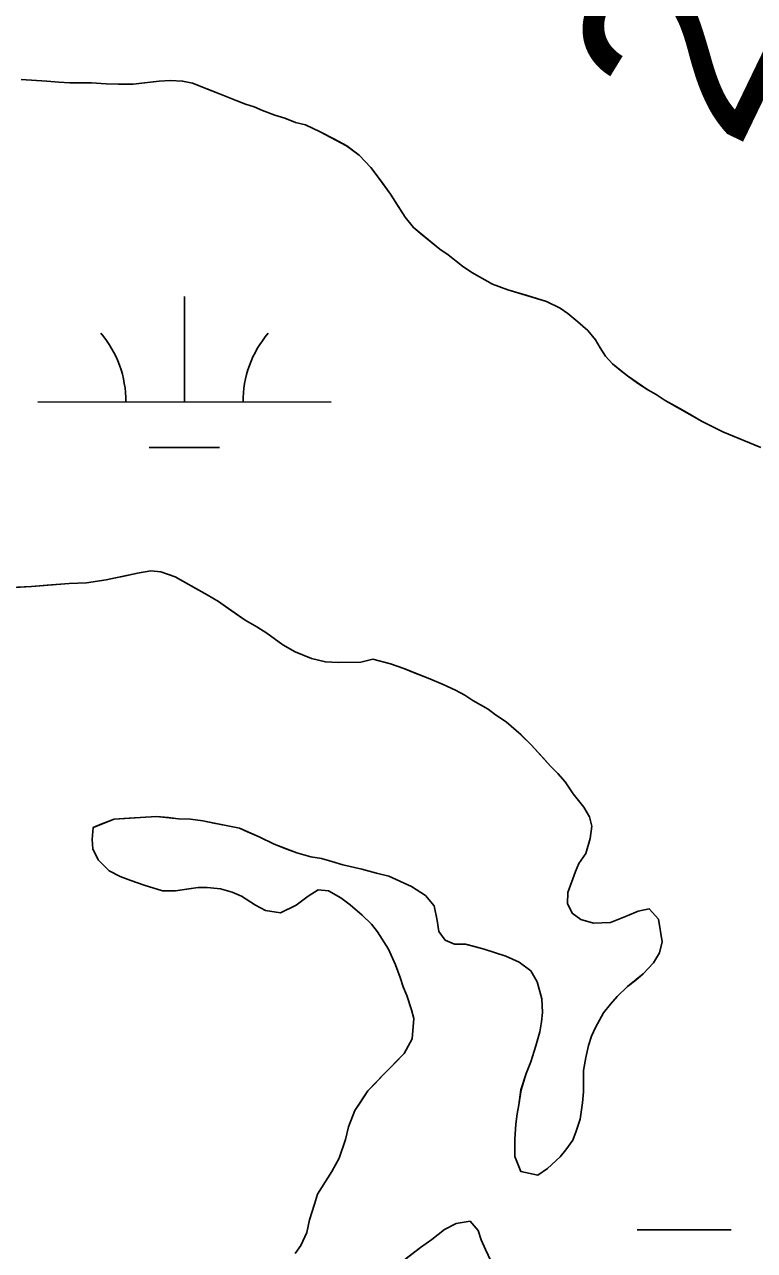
# Model space of a CAD drawing. Extents: x 3148686 to 3186545, y 916144 to 941516.
# Drawn here: x 3162069.9 to 3162318.7, y 928447.3 to 928865.1 of the extents above; entities that cross this region are included whole.
import ezdxf

# ---------------------------------------------------------------- set-up
doc = ezdxf.new("R2010")
doc.units = 0
for name, color, linetype in [('V-RIVR-RANG', 7, 'Continuous'), ('V-SITE-VEGE', 7, 'Continuous'), ('V-TOPO-SHOR', 7, 'Continuous'), ('V-WETL-SWMP', 7, 'Continuous')]:
    doc.layers.add(name, color=color, linetype=linetype)

msp = doc.modelspace()

# ---------------------------------------------------------------- linework, layer by layer
at = {"layer": 'V-SITE-VEGE'}
for points in [[(3162068.77, 928846.33), (3162077.58, 928845.79), (3162081.58, 928845.41), (3162085.38, 928845.24), (3162092.79, 928845.28), (3162097.79, 928844.91), (3162101.79, 928844.73), (3162106.99, 928844.76), (3162115.79, 928845.81), (3162119.59, 928846.03), (3162123.79, 928845.86), (3162127.19, 928845.08), (3162136.41, 928841.53), (3162142.03, 928839.16), (3162145.24, 928837.98), (3162148.24, 928837), (3162151.05, 928835.81), (3162155.26, 928834.24), (3162158.67, 928833.25), (3162162.28, 928831.68), (3162165.68, 928830.89), (3162170.7, 928828.52), (3162179.72, 928823.78), (3162183.94, 928820.6), (3162187.97, 928816.42), (3162189.78, 928814.03), (3162194.62, 928807.26), (3162199.67, 928799.49), (3162202.49, 928795.9), (3162211.53, 928788.55), (3162214.35, 928786.57), (3162219.17, 928782.8), (3162222.38, 928780.61), (3162229.41, 928776.65), (3162234.62, 928774.68), (3162247.85, 928770.76), (3162252.46, 928768.38), (3162255.07, 928766.6), (3162258.49, 928763.82), (3162261.9, 928760.84), (3162264.52, 928757.65), (3162266.14, 928754.86), (3162267.96, 928752.08), (3162270.37, 928749.49), (3162275.4, 928745.32), (3162282.43, 928740.56), (3162285.24, 928738.97), (3162288.25, 928736.99), (3162300.89, 928729.86), (3162307.91, 928726.3), (3162320.95, 928720.97)], [(3162199.18, 928645.65), (3162194.63, 928647.2), (3162188.69, 928648.75), (3162184.54, 928647.74), (3162176.83, 928647.69), (3162172.49, 928647.87), (3162167.74, 928649.02), (3162162.19, 928651.36), (3162158.02, 928653.71), (3162152.47, 928657.63), (3162149.09, 928659.78), (3162145.13, 928662.13), (3162136, 928668.41), (3162132.23, 928670.76), (3162121.33, 928676.82), (3162116.38, 928678.57), (3162113.02, 928678.95), (3162108.47, 928678.13), (3162097.81, 928675.89), (3162091.1, 928674.87), (3162085.17, 928674.63), (3162072.33, 928673.57), (3162060.48, 928672.91)], [(3162095.01, 928580.42), (3162093.21, 928584.16), (3162092.99, 928587.32), (3162093.36, 928591.48), (3162100.46, 928594.28), (3162114.88, 928595.16), (3162122.4, 928594.41), (3162126.55, 928594.24), (3162130.7, 928593.67), (3162143.17, 928591.17), (3162149.91, 928588.25), (3162155.06, 928585.71), (3162162.78, 928582.79), (3162167.54, 928581.43), (3162171.1, 928580.86), (3162174.66, 928579.89), (3162178.42, 928578.73), (3162184.95, 928577.18), (3162189.9, 928575.83), (3162194.06, 928574.86), (3162201.78, 928571.35), (3162206.55, 928568.22), (3162209.53, 928564.68), (3162210.55, 928559.74), (3162211.16, 928555.99), (3162213.35, 928553.04), (3162216.52, 928551.67), (3162220.28, 928551.7), (3162226.61, 928549.95), (3162233.94, 928547.63), (3162238.5, 928545.48), (3162242.47, 928542.53), (3162244.66, 928538.79), (3162246.28, 928533.07), (3162246.5, 928528.33), (3162246.12, 928525.17), (3162245.55, 928521.8), (3162244.2, 928517.05), (3162242.45, 928511.51), (3162240.89, 928507.55), (3162239.15, 928502), (3162238.38, 928496.86), (3162237.81, 928493.89), (3162237.43, 928490.33), (3162237.07, 928485.19), (3162237.1, 928479.26), (3162239.11, 928474.13), (3162244.85, 928472.98), (3162248.19, 928475.17), (3162252.52, 928479.15), (3162254.48, 928481.53), (3162256.83, 928484.91), (3162258, 928487.88), (3162259.36, 928492.04), (3162260.12, 928497.57), (3162260.49, 928501.33), (3162260.45, 928508.65), (3162261.21, 928513), (3162262.18, 928517.15), (3162263.15, 928520.32), (3162264.52, 928523.29), (3162267.25, 928528.25), (3162269.61, 928531.23), (3162271.96, 928533.81), (3162275.5, 928537.19), (3162280.81, 928541.57), (3162284.35, 928545.35), (3162286.31, 928548.72), (3162287.27, 928552.48), (3162286.04, 928560.18), (3162282.86, 928563.72), (3162279.11, 928562.91), (3162275.36, 928561.3), (3162269.64, 928559.1), (3162263.91, 928558.87), (3162259.56, 928560.03), (3162256.58, 928562.18), (3162254.98, 928565.53), (3162255.16, 928569.29), (3162257.69, 928576.42), (3162258.86, 928579.19), (3162261.21, 928582.57), (3162262.76, 928587.71), (3162263.33, 928591.87), (3162262.52, 928595.02), (3162260.52, 928598.37), (3162256.94, 928602.9), (3162254.15, 928607.03), (3162251.76, 928609.78), (3162249.18, 928612.34), (3162242.61, 928619.62), (3162239.24, 928622.96), (3162234.07, 928627.47), (3162230.5, 928629.82), (3162227.92, 928631.78), (3162222.76, 928634.72), (3162219.98, 928636.48), (3162216.81, 928638.24), (3162212.65, 928640.19), (3162208.09, 928642.14), (3162199.18, 928645.65)], [(3162162.19, 928446.22), (3162164.15, 928448.99), (3162166.1, 928453.35), (3162167.07, 928457.71), (3162168.81, 928463.05), (3162169.78, 928466.42), (3162174.68, 928474.15), (3162177.22, 928478.71), (3162179.36, 928485.05), (3162180.32, 928489.41), (3162182.46, 928494.95), (3162186.97, 928501.7), (3162192.27, 928507.26), (3162199.35, 928514.42), (3162202.08, 928519.38), (3162202.64, 928526.3), (3162201.83, 928529.25), (3162200.22, 928534.19), (3162199.02, 928537.14), (3162198.01, 928540.3), (3162196.41, 928544.64), (3162194, 928549.96), (3162190.21, 928555.87), (3162188.22, 928558.43), (3162185.04, 928561.57), (3162180.87, 928565.11), (3162177.7, 928567.46), (3162173.53, 928569.8), (3162169.97, 928570.18), (3162166.62, 928567.99), (3162162.49, 928565), (3162157.17, 928562.4), (3162152.03, 928563.16), (3162148.65, 928564.92), (3162143.89, 928568.05), (3162140.72, 928569.42), (3162136.77, 928570.58), (3162132.22, 928570.95), (3162129.06, 928570.93), (3162121.35, 928569.9), (3162117.01, 928569.87), (3162110.67, 928571.81), (3162106.12, 928573.37), (3162102.55, 928574.73), (3162098.78, 928576.68), (3162095.01, 928580.42)], [(3162229.61, 928442.06), (3162227.01, 928447.58), (3162225.61, 928450.93), (3162224.6, 928454.09), (3162221.81, 928457.23), (3162217.08, 928456.42), (3162213.13, 928454.42), (3162208.81, 928451.03), (3162204.87, 928448.24), (3162197.39, 928442.47)]]:
    msp.add_lwpolyline(points, dxfattribs=at)
at = {"layer": 'V-TOPO-SHOR'}
for points in [[(3162320.95, 928720.97), (3162313.13, 928724.13), (3162307.91, 928726.3), (3162300.89, 928729.86), (3162297.08, 928732.04), (3162293.26, 928734.22), (3162288.25, 928736.99), (3162285.24, 928738.97), (3162282.43, 928740.56), (3162278.81, 928742.94), (3162275.4, 928745.32), (3162272.98, 928747.3), (3162270.37, 928749.49), (3162267.96, 928752.07), (3162266.14, 928754.86), (3162264.52, 928757.65), (3162261.9, 928760.84), (3162258.49, 928763.82), (3162255.07, 928766.6), (3162252.46, 928768.39), (3162247.85, 928770.76), (3162241.23, 928772.72), (3162234.62, 928774.68), (3162229.41, 928776.65), (3162222.38, 928780.61), (3162219.17, 928782.8), (3162214.35, 928786.57), (3162211.53, 928788.55), (3162208.52, 928790.94), (3162204.9, 928793.92), (3162202.49, 928795.9), (3162199.67, 928799.49), (3162197.65, 928802.68), (3162194.62, 928807.26), (3162191.8, 928811.24), (3162189.78, 928814.03), (3162187.97, 928816.42), (3162183.94, 928820.6), (3162179.72, 928823.78), (3162175.31, 928826.15), (3162170.7, 928828.52), (3162165.68, 928830.89), (3162162.28, 928831.68), (3162158.67, 928833.25), (3162155.26, 928834.24), (3162151.05, 928835.81), (3162148.24, 928837), (3162145.24, 928837.98), (3162142.03, 928839.16), (3162136.41, 928841.53), (3162131.2, 928843.5), (3162127.19, 928845.08), (3162123.79, 928845.86), (3162119.59, 928846.03), (3162115.79, 928845.81), (3162110.79, 928845.18), (3162106.99, 928844.76), (3162101.79, 928844.73), (3162097.79, 928844.91), (3162092.79, 928845.28), (3162089.39, 928845.26), (3162085.38, 928845.23), (3162081.58, 928845.41), (3162077.58, 928845.79), (3162068.77, 928846.34)], [(3162067.59, 928673.35), (3162072.33, 928673.57), (3162077.67, 928674), (3162085.17, 928674.63), (3162091.1, 928674.87), (3162097.81, 928675.89), (3162100.97, 928676.5), (3162103.93, 928677.11), (3162108.47, 928678.13), (3162113.02, 928678.95), (3162116.38, 928678.57), (3162121.33, 928676.82), (3162128.27, 928672.91), (3162132.23, 928670.76), (3162136, 928668.41), (3162139.97, 928665.66), (3162145.13, 928662.13), (3162149.09, 928659.78), (3162152.47, 928657.63), (3162155.05, 928655.87), (3162158.02, 928653.71), (3162162.19, 928651.36), (3162167.74, 928649.02), (3162172.49, 928647.87), (3162176.83, 928647.69), (3162184.54, 928647.74), (3162188.69, 928648.75), (3162194.63, 928647.2), (3162199.18, 928645.65), (3162202.55, 928644.29), (3162208.09, 928642.14), (3162212.65, 928640.19), (3162216.81, 928638.24), (3162219.98, 928636.48), (3162222.76, 928634.72), (3162227.92, 928631.78), (3162230.5, 928629.82), (3162234.07, 928627.47), (3162239.24, 928622.96), (3162242.61, 928619.62), (3162246.59, 928615.29), (3162249.18, 928612.34), (3162251.76, 928609.78), (3162254.15, 928607.03), (3162256.94, 928602.9), (3162260.52, 928598.37), (3162262.52, 928595.02), (3162263.33, 928591.87), (3162262.76, 928587.71), (3162261.21, 928582.57), (3162258.86, 928579.19), (3162257.69, 928576.42), (3162255.16, 928569.29), (3162254.98, 928565.53), (3162256.58, 928562.18), (3162259.56, 928560.03), (3162263.91, 928558.87), (3162269.64, 928559.1), (3162275.36, 928561.3), (3162279.11, 928562.91), (3162282.86, 928563.72), (3162286.04, 928560.18), (3162287.27, 928552.48), (3162286.31, 928548.72), (3162284.35, 928545.35), (3162280.81, 928541.57), (3162278.26, 928539.38), (3162275.5, 928537.19), (3162271.96, 928533.81)], [(3162271.96, 928533.81), (3162269.61, 928531.23), (3162267.25, 928528.25), (3162264.52, 928523.29), (3162263.15, 928520.32), (3162262.18, 928517.15), (3162261.21, 928513), (3162260.45, 928508.65), (3162260.47, 928505.48), (3162260.49, 928501.33), (3162260.12, 928497.57), (3162259.36, 928492.04), (3162258, 928487.88), (3162256.83, 928484.91), (3162254.48, 928481.53), (3162252.52, 928479.15), (3162248.19, 928475.17), (3162244.85, 928472.98), (3162239.11, 928474.13), (3162237.1, 928479.26), (3162237.07, 928485.19), (3162237.43, 928490.33), (3162237.81, 928493.89), (3162238.38, 928496.86), (3162239.15, 928502), (3162240.89, 928507.54), (3162242.45, 928511.51), (3162244.2, 928517.05), (3162245.55, 928521.8), (3162246.12, 928525.17), (3162246.5, 928528.33), (3162246.28, 928533.07), (3162244.66, 928538.79), (3162242.47, 928542.53), (3162238.5, 928545.48), (3162233.94, 928547.62), (3162226.61, 928549.95), (3162223.25, 928550.92), (3162220.28, 928551.7), (3162216.52, 928551.67), (3162213.35, 928553.04), (3162211.16, 928555.99), (3162210.55, 928559.74), (3162209.53, 928564.68), (3162206.55, 928568.22), (3162201.78, 928571.35), (3162194.06, 928574.86), (3162189.9, 928575.83), (3162184.95, 928577.18), (3162178.42, 928578.73), (3162174.66, 928579.89), (3162171.1, 928580.86), (3162167.54, 928581.43), (3162162.78, 928582.79), (3162159.02, 928584.15), (3162155.06, 928585.71), (3162149.91, 928588.25), (3162145.94, 928590), (3162143.17, 928591.17), (3162138.62, 928592.13), (3162134.46, 928592.9), (3162130.7, 928593.67), (3162126.55, 928594.24), (3162122.4, 928594.41), (3162119.04, 928594.79), (3162114.88, 928595.16), (3162111.13, 928594.94), (3162107.38, 928594.72), (3162103.82, 928594.5), (3162100.46, 928594.28), (3162096.32, 928592.68), (3162093.36, 928591.48), (3162092.99, 928587.32), (3162093.21, 928584.16), (3162095.01, 928580.42), (3162098.78, 928576.68), (3162102.55, 928574.73), (3162106.12, 928573.37), (3162110.67, 928571.81), (3162117.01, 928569.87), (3162121.35, 928569.9), (3162125.9, 928570.52), (3162129.06, 928570.93), (3162132.22, 928570.95), (3162136.77, 928570.58), (3162140.72, 928569.42), (3162143.89, 928568.05), (3162148.66, 928564.92), (3162152.03, 928563.16), (3162157.17, 928562.4), (3162162.49, 928565), (3162166.62, 928567.99), (3162169.97, 928570.18), (3162173.53, 928569.8), (3162177.7, 928567.46), (3162180.87, 928565.11), (3162185.04, 928561.57), (3162188.22, 928558.43), (3162190.21, 928555.87), (3162194, 928549.96), (3162196.41, 928544.64)], [(3162196.41, 928544.64), (3162198.01, 928540.3), (3162199.02, 928537.14), (3162200.22, 928534.19), (3162201.83, 928529.26), (3162202.64, 928526.3), (3162202.08, 928519.38), (3162199.35, 928514.42), (3162196.01, 928511.04), (3162192.27, 928507.26), (3162189.13, 928503.88), (3162186.97, 928501.7), (3162184.23, 928497.53), (3162182.46, 928494.95), (3162180.32, 928489.41), (3162179.36, 928485.05), (3162177.22, 928478.71), (3162174.68, 928474.15), (3162172.52, 928470.78), (3162169.78, 928466.42), (3162168.81, 928463.05), (3162167.07, 928457.71), (3162166.1, 928453.35), (3162164.15, 928448.99), (3162162.19, 928446.22)], [(3162200.15, 928444.66), (3162204.87, 928448.24), (3162208.81, 928451.03), (3162213.13, 928454.42), (3162217.08, 928456.42), (3162221.81, 928457.23), (3162224.6, 928454.09), (3162225.61, 928450.93), (3162227.01, 928447.58), (3162229.61, 928442.06)]]:
    msp.add_lwpolyline(points, dxfattribs=at)
at = {"layer": 'V-WETL-SWMP'}
for p, q in [((3162124.44, 928736.4), (3162124.47, 928772.4)), ((3162074.44, 928736.46), (3162174.44, 928736.35)), ((3162112.42, 928720.99), (3162136.42, 928720.96)), ((3162278.73, 928454.31), (3162310.73, 928454.28))]:
    msp.add_line(p, q, dxfattribs=at)
for points in [[(3162320.95, 928720.97), (3162313.13, 928724.13), (3162307.91, 928726.3), (3162300.89, 928729.86), (3162293.26, 928734.22), (3162288.25, 928736.99), (3162285.24, 928738.97), (3162282.43, 928740.56), (3162278.81, 928742.93), (3162275.4, 928745.32), (3162272.98, 928747.3), (3162270.37, 928749.49), (3162267.96, 928752.07), (3162266.14, 928754.86), (3162264.52, 928757.65), (3162261.9, 928760.84), (3162258.49, 928763.82), (3162255.07, 928766.6), (3162252.46, 928768.39), (3162247.84, 928770.76), (3162234.62, 928774.68), (3162229.41, 928776.65), (3162222.38, 928780.61), (3162219.17, 928782.8), (3162214.35, 928786.57), (3162211.53, 928788.55), (3162208.52, 928790.94), (3162202.49, 928795.9), (3162199.67, 928799.49), (3162197.65, 928802.68), (3162194.62, 928807.26), (3162191.8, 928811.24), (3162189.78, 928814.03), (3162187.97, 928816.42), (3162183.94, 928820.6), (3162179.73, 928823.78), (3162175.31, 928826.15), (3162170.7, 928828.52), (3162165.68, 928830.9), (3162162.28, 928831.68), (3162158.67, 928833.25), (3162155.26, 928834.24), (3162151.05, 928835.81), (3162148.24, 928837), (3162145.24, 928837.98), (3162142.03, 928839.16), (3162136.41, 928841.53), (3162131.2, 928843.5), (3162127.19, 928845.07), (3162123.79, 928845.86), (3162119.59, 928846.03), (3162115.79, 928845.81), (3162110.79, 928845.18), (3162106.99, 928844.76), (3162101.79, 928844.73), (3162097.79, 928844.9), (3162092.78, 928845.28), (3162085.38, 928845.23), (3162081.58, 928845.41), (3162077.58, 928845.79), (3162068.77, 928846.34)], [(3162067.59, 928673.35), (3162072.33, 928673.57), (3162077.67, 928674), (3162085.17, 928674.63), (3162091.1, 928674.87), (3162097.81, 928675.89), (3162100.97, 928676.5), (3162103.93, 928677.11), (3162108.47, 928678.13), (3162113.01, 928678.95), (3162116.38, 928678.57), (3162121.33, 928676.82), (3162128.27, 928672.91), (3162132.23, 928670.76), (3162136, 928668.41), (3162139.97, 928665.66), (3162145.13, 928662.13), (3162149.1, 928659.79), (3162152.47, 928657.63), (3162155.05, 928655.87), (3162158.02, 928653.71), (3162162.19, 928651.36), (3162167.74, 928649.02), (3162172.49, 928647.87), (3162176.83, 928647.69), (3162184.54, 928647.74), (3162188.69, 928648.75), (3162194.63, 928647.2), (3162199.18, 928645.65), (3162202.55, 928644.28), (3162208.09, 928642.14), (3162212.65, 928640.19), (3162216.81, 928638.24), (3162219.98, 928636.48), (3162222.76, 928634.72), (3162227.92, 928631.78), (3162230.5, 928629.82), (3162234.07, 928627.47), (3162239.23, 928622.95), (3162242.61, 928619.61), (3162246.59, 928615.29), (3162249.18, 928612.34), (3162251.76, 928609.79), (3162254.15, 928607.03), (3162256.94, 928602.9), (3162260.52, 928598.37), (3162262.52, 928595.03), (3162263.33, 928591.87), (3162262.76, 928587.71), (3162261.21, 928582.57), (3162258.86, 928579.19), (3162257.69, 928576.42), (3162255.16, 928569.29), (3162254.98, 928565.53), (3162256.58, 928562.18), (3162259.56, 928560.03), (3162263.91, 928558.87), (3162269.64, 928559.1), (3162275.36, 928561.3), (3162279.11, 928562.91), (3162282.86, 928563.72), (3162286.04, 928560.18), (3162287.27, 928552.48), (3162286.31, 928548.72), (3162284.35, 928545.35), (3162280.81, 928541.57), (3162278.26, 928539.38), (3162275.5, 928537.19), (3162271.97, 928533.81), (3162269.61, 928531.23), (3162267.25, 928528.25), (3162264.52, 928523.29), (3162263.15, 928520.32), (3162262.18, 928517.15), (3162261.22, 928513), (3162260.45, 928508.65), (3162260.49, 928501.33)], [(3162260.49, 928501.33), (3162260.12, 928497.58), (3162259.36, 928492.04), (3162258, 928487.88), (3162256.83, 928484.91), (3162254.48, 928481.53), (3162252.52, 928479.15), (3162248.19, 928475.17), (3162244.85, 928472.98), (3162239.11, 928474.13), (3162237.1, 928479.26), (3162237.07, 928485.19), (3162237.43, 928490.33), (3162237.81, 928493.89), (3162238.38, 928496.86), (3162239.14, 928502), (3162240.89, 928507.54), (3162242.45, 928511.51), (3162244.2, 928517.05), (3162245.55, 928521.8), (3162246.13, 928525.16), (3162246.5, 928528.33), (3162246.28, 928533.07), (3162244.66, 928538.79), (3162242.47, 928542.54), (3162238.5, 928545.48), (3162233.94, 928547.62), (3162226.61, 928549.95), (3162223.25, 928550.92), (3162220.28, 928551.7), (3162216.52, 928551.67), (3162213.35, 928553.04), (3162211.16, 928555.99), (3162210.55, 928559.74), (3162209.53, 928564.68), (3162206.55, 928568.22), (3162201.78, 928571.35), (3162194.06, 928574.86), (3162189.9, 928575.83), (3162184.95, 928577.18), (3162178.42, 928578.73), (3162174.66, 928579.89), (3162171.1, 928580.86), (3162167.53, 928581.43), (3162162.78, 928582.79), (3162159.02, 928584.15), (3162155.06, 928585.71), (3162149.91, 928588.25), (3162145.94, 928590), (3162143.17, 928591.17), (3162138.62, 928592.13), (3162134.46, 928592.9), (3162130.7, 928593.67), (3162126.55, 928594.24), (3162122.4, 928594.41), (3162119.04, 928594.79), (3162114.88, 928595.16), (3162107.38, 928594.72), (3162103.82, 928594.5), (3162100.46, 928594.28), (3162096.32, 928592.68), (3162093.36, 928591.48), (3162092.99, 928587.32), (3162093.21, 928584.16), (3162095.01, 928580.42), (3162098.78, 928576.68), (3162102.55, 928574.73), (3162106.12, 928573.37), (3162110.67, 928571.81), (3162117.01, 928569.87), (3162121.35, 928569.9), (3162125.9, 928570.52), (3162129.06, 928570.93), (3162132.22, 928570.95), (3162136.77, 928570.58), (3162140.73, 928569.42), (3162143.9, 928568.05), (3162148.66, 928564.92), (3162152.03, 928563.16), (3162157.17, 928562.4), (3162162.49, 928565), (3162166.62, 928567.99), (3162169.97, 928570.18), (3162173.53, 928569.8), (3162177.7, 928567.46), (3162180.87, 928565.1), (3162185.04, 928561.57), (3162188.22, 928558.43), (3162190.21, 928555.87), (3162194, 928549.96), (3162196.41, 928544.64), (3162198.01, 928540.3), (3162199.02, 928537.14), (3162200.22, 928534.19), (3162201.83, 928529.26), (3162202.64, 928526.3), (3162202.09, 928519.38), (3162199.35, 928514.42), (3162192.27, 928507.26), (3162189.13, 928503.88), (3162186.97, 928501.7)], [(3162186.97, 928501.7), (3162184.23, 928497.53), (3162182.46, 928494.95), (3162180.32, 928489.41), (3162179.36, 928485.05), (3162177.22, 928478.72), (3162174.68, 928474.15), (3162172.52, 928470.78), (3162169.78, 928466.42), (3162168.81, 928463.05), (3162167.07, 928457.71), (3162166.1, 928453.35), (3162164.15, 928448.99), (3162162.19, 928446.22)], [(3162200.15, 928444.66), (3162204.87, 928448.24), (3162208.81, 928451.03), (3162213.13, 928454.42), (3162217.08, 928456.42), (3162221.81, 928457.23), (3162224.6, 928454.09), (3162225.61, 928450.93), (3162227.01, 928447.58), (3162229.61, 928442.06)]]:
    msp.add_lwpolyline(points, dxfattribs=at)
for centre, start, end in [((3162069.19, 928736.94), 359.1678, 40.7115), ((3162179.68, 928736.82), 139.1678, 180.7115)]:
    msp.add_arc(centre, 35.25, start, end, dxfattribs=at)

# ---------------------------------------------------------------- texts
at = {"layer": 'V-RIVR-RANG'}
msp.add_text('28.3', height=67, rotation=64.2183, dxfattribs=at).set_placement((3162312.89, 928821.13))

doc.saveas('drawing.dxf')
